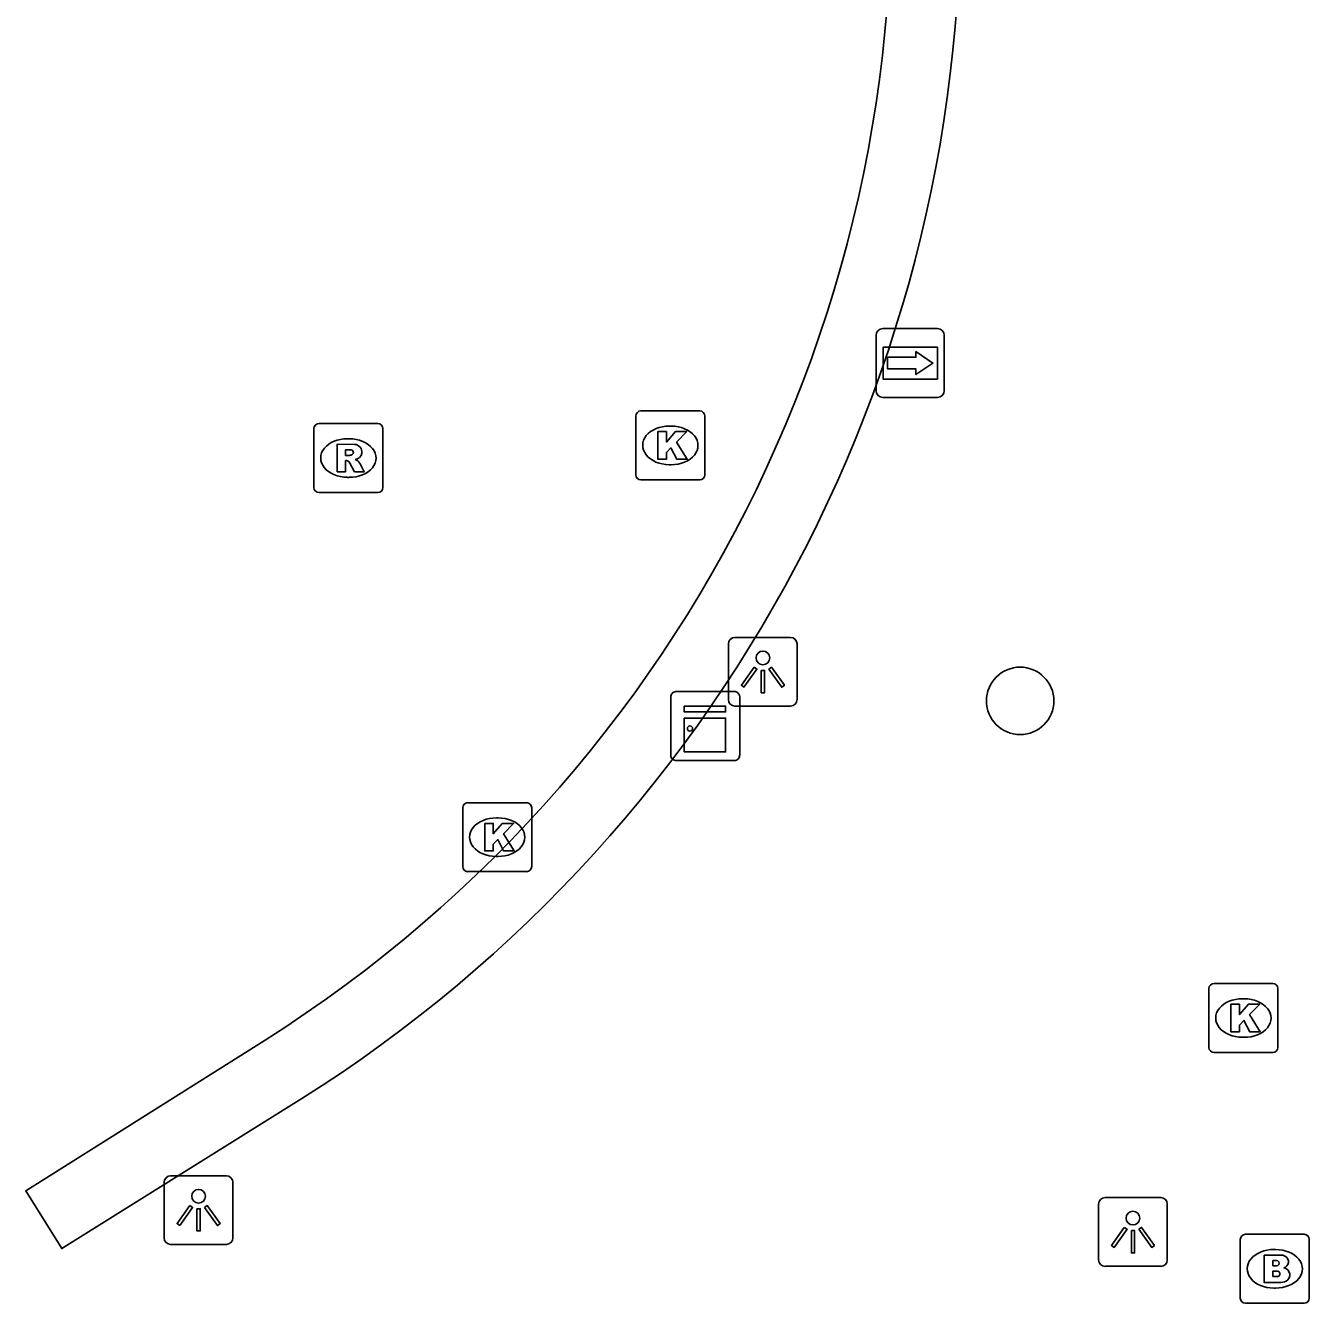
# Model space of a CAD drawing. Extents: x 161087 to 161922, y 382574 to 383873.
# Drawn here: x 161354.28 to 161372.9, y 383309.26 to 383327.78 of the extents above; entities that cross this region are included whole.
import ezdxf

# ---------------------------------------------------------------- set-up
doc = ezdxf.new("R2010")
doc.units = 0
for name, color, linetype in [('IMGEO_Boom', 7, 'Continuous'), ('IMGEO_Brandkraan', 7, 'Continuous'), ('IMGEO_Kast', 7, 'Continuous'), ('IMGEO_Kolk', 7, 'Continuous'), ('IMGEO_Lichtpunt', 7, 'Continuous'), ('IMGEO_Muur', 7, 'Continuous'), ('IMGEO_Rioolput', 7, 'Continuous'), ('IMGEO_Wegwijzer', 7, 'Continuous')]:
    doc.layers.add(name, color=color, linetype=linetype)

msp = doc.modelspace()

# ---------------------------------------------------------------- linework, layer by layer
at = {"layer": 'IMGEO_Boom'}
msp.add_circle((161368.704, 383317.992), 0.489, dxfattribs=at)
at = {"layer": 'IMGEO_Brandkraan'}
for p, q in [((161371.972, 383310.258), (161372.824, 383310.258)), ((161371.897, 383309.332), (161371.897, 383310.184)), ((161372.385, 383310.038), (161372.41, 383310.038)), ((161372.898, 383310.184), (161372.898, 383309.332)), ((161372.408, 383309.478), (161372.383, 383309.478)), ((161372.824, 383309.258), (161371.972, 383309.258))]:
    msp.add_line(p, q, dxfattribs=at)
for points in [[(161371.972, 383310.258), (161372.824, 383310.258)], [(161371.897, 383309.332), (161371.897, 383310.184)], [(161372.898, 383310.184), (161372.898, 383309.332)], [(161372.245, 383309.958), (161372.245, 383309.558), (161372.458, 383309.558)], [(161372.476, 383309.958), (161372.245, 383309.958)], [(161372.424, 383309.877), (161372.37, 383309.877), (161372.37, 383309.801)], [(161372.37, 383309.801), (161372.423, 383309.801)], [(161372.432, 383309.725), (161372.37, 383309.725), (161372.37, 383309.644)], [(161372.37, 383309.644), (161372.432, 383309.644)], [(161372.824, 383309.258), (161371.972, 383309.258)]]:
    msp.add_lwpolyline(points, dxfattribs=at)
for centre, radius, start, end in [((161371.974, 383310.182), 0.0765, 91.552, 178.448), ((161371.974, 383310.182), 0.0765, 91.552, 178.448), ((161372.822, 383310.182), 0.0765, 1.552, 88.448), ((161372.822, 383310.182), 0.0765, 1.552, 88.448), ((161372.425, 383309.839), 0.0379, 267.8285, 90.9355), ((161372.48, 383309.813), 0.145, 59.4692, 91.5367), ((161372.505, 383309.86), 0.0922, 285.5137, 58.1501), ((161372.433, 383309.684), 0.0404, 269.8759, 90.5077), ((161372.51, 383309.668), 0.105, 301.3115, 78.989), ((161372.464, 383309.809), 0.251, 268.6676, 293.5347), ((161371.974, 383309.334), 0.0765, 181.552, 268.448), ((161371.974, 383309.334), 0.0765, 181.552, 268.448), ((161372.822, 383309.334), 0.0765, 271.552, 358.448), ((161372.822, 383309.334), 0.0765, 271.552, 358.448)]:
    msp.add_arc(centre, radius, start, end, dxfattribs=at)
for centre, major_axis, ratio, start_param, end_param in [((161372.384, 383309.758), (-0.387, 0.002), 0.722429, 4.712389, 7.853982), ((161372.409, 383309.758), (-0.39, 0.002), 0.717154, 1.570796, 4.712389)]:
    msp.add_ellipse(centre, major_axis=major_axis, ratio=ratio, start_param=start_param, end_param=end_param, dxfattribs=at)
at = {"layer": 'IMGEO_Kast'}
for p, q in [((161363.636, 383317.202), (161363.636, 383318.043)), ((161363.636, 383318.043), (161363.636, 383317.202)), ((161363.711, 383318.127), (161364.552, 383318.127)), ((161364.552, 383318.127), (161363.711, 383318.127)), ((161364.636, 383318.052), (161364.636, 383317.211)), ((161364.636, 383317.211), (161364.636, 383318.052)), ((161364.561, 383317.127), (161363.72, 383317.127)), ((161363.72, 383317.127), (161364.561, 383317.127))]:
    msp.add_line(p, q, dxfattribs=at)
for points in [[(161363.831, 383317.917), (161364.431, 383317.917), (161364.431, 383317.832), (161363.831, 383317.832), (161363.831, 383317.917)], [(161363.831, 383317.742), (161364.431, 383317.742), (161364.431, 383317.253), (161363.831, 383317.253), (161363.831, 383317.742)]]:
    msp.add_lwpolyline(points, dxfattribs=at)
msp.add_circle((161363.915, 383317.591), 0.0377, dxfattribs=at)
for centre, start, end in [((161363.714, 383318.049), 92.4484, 184.2845), ((161363.714, 383318.049), 92.4484, 184.2845), ((161364.558, 383318.049), 2.4484, 94.2845), ((161364.558, 383318.049), 2.4484, 94.2845), ((161363.714, 383317.205), 182.4484, 274.2845), ((161363.714, 383317.205), 182.4484, 274.2845), ((161364.558, 383317.205), 272.4484, 4.2845), ((161364.558, 383317.205), 272.4484, 4.2845)]:
    msp.add_arc(centre, 0.0779, start, end, dxfattribs=at)
at = {"layer": 'IMGEO_Kolk'}
for p, q in [((161363.129, 383321.27), (161363.129, 383322.122)), ((161363.204, 383322.196), (161364.056, 383322.196)), ((161364.13, 383322.122), (161364.13, 383321.27)), ((161363.617, 383321.976), (161363.642, 383321.976)), ((161363.64, 383321.416), (161363.615, 383321.416)), ((161364.056, 383321.196), (161363.204, 383321.196)), ((161360.693, 383316.516), (161361.545, 383316.516)), ((161360.618, 383315.59), (161360.618, 383316.442)), ((161361.619, 383316.442), (161361.619, 383315.59)), ((161361.106, 383316.296), (161361.131, 383316.296)), ((161361.129, 383315.736), (161361.104, 383315.736)), ((161361.545, 383315.516), (161360.693, 383315.516)), ((161371.441, 383312.968), (161371.441, 383313.82)), ((161371.516, 383313.894), (161372.368, 383313.894)), ((161372.442, 383313.82), (161372.442, 383312.968)), ((161371.929, 383313.674), (161371.954, 383313.674)), ((161371.952, 383313.114), (161371.927, 383313.114)), ((161372.368, 383312.894), (161371.516, 383312.894))]:
    msp.add_line(p, q, dxfattribs=at)
for points in [[(161363.129, 383321.27), (161363.129, 383322.122)], [(161363.204, 383322.196), (161364.056, 383322.196)], [(161364.13, 383322.122), (161364.13, 383321.27)], [(161363.45, 383321.896), (161363.573, 383321.896), (161363.573, 383321.745), (161363.703, 383321.896), (161363.867, 383321.896), (161363.721, 383321.745), (161363.874, 383321.496), (161363.722, 383321.496), (161363.637, 383321.66), (161363.573, 383321.593), (161363.573, 383321.496), (161363.45, 383321.496), (161363.45, 383321.896)], [(161364.056, 383321.196), (161363.204, 383321.196)], [(161360.693, 383316.516), (161361.545, 383316.516)], [(161360.618, 383315.59), (161360.618, 383316.442)], [(161361.619, 383316.442), (161361.619, 383315.59)], [(161360.939, 383316.216), (161361.062, 383316.216), (161361.062, 383316.065), (161361.192, 383316.216), (161361.356, 383316.216), (161361.21, 383316.065), (161361.363, 383315.816), (161361.211, 383315.816), (161361.126, 383315.98), (161361.062, 383315.913), (161361.062, 383315.816), (161360.939, 383315.816), (161360.939, 383316.216)], [(161361.545, 383315.516), (161360.693, 383315.516)], [(161371.441, 383312.968), (161371.441, 383313.82)], [(161371.516, 383313.894), (161372.368, 383313.894)], [(161372.442, 383313.82), (161372.442, 383312.968)], [(161371.762, 383313.594), (161371.885, 383313.594), (161371.885, 383313.443), (161372.015, 383313.594), (161372.179, 383313.594), (161372.033, 383313.443), (161372.186, 383313.194), (161372.034, 383313.194), (161371.949, 383313.358), (161371.885, 383313.291), (161371.885, 383313.194), (161371.762, 383313.194), (161371.762, 383313.594)], [(161372.368, 383312.894), (161371.516, 383312.894)]]:
    msp.add_lwpolyline(points, dxfattribs=at)
for centre, start, end in [((161363.206, 383322.12), 91.552, 178.448), ((161363.206, 383322.12), 91.552, 178.448), ((161364.054, 383322.12), 1.552, 88.448), ((161364.054, 383322.12), 1.552, 88.448), ((161363.206, 383321.272), 181.552, 268.448), ((161363.206, 383321.272), 181.552, 268.448), ((161364.054, 383321.272), 271.552, 358.448), ((161364.054, 383321.272), 271.552, 358.448), ((161360.695, 383316.44), 91.552, 178.448), ((161360.695, 383316.44), 91.552, 178.448), ((161361.543, 383316.44), 1.552, 88.448), ((161361.543, 383316.44), 1.552, 88.448), ((161360.695, 383315.592), 181.552, 268.448), ((161360.695, 383315.592), 181.552, 268.448), ((161361.543, 383315.592), 271.552, 358.448), ((161361.543, 383315.592), 271.552, 358.448), ((161371.518, 383313.818), 91.552, 178.448), ((161371.518, 383313.818), 91.552, 178.448), ((161372.366, 383313.818), 1.552, 88.448), ((161372.366, 383313.818), 1.552, 88.448), ((161371.518, 383312.97), 181.552, 268.448), ((161371.518, 383312.97), 181.552, 268.448), ((161372.366, 383312.97), 271.552, 358.448), ((161372.366, 383312.97), 271.552, 358.448)]:
    msp.add_arc(centre, 0.0765, start, end, dxfattribs=at)
for centre, major_axis, ratio, start_param, end_param in [((161363.616, 383321.696), (-0.387, 0.002), 0.722429, 4.712389, 7.853982), ((161363.641, 383321.696), (-0.39, 0.002), 0.717154, 1.570796, 4.712389), ((161361.105, 383316.016), (-0.387, 0.002), 0.722429, 4.712389, 7.853982), ((161361.13, 383316.016), (-0.39, 0.002), 0.717154, 1.570796, 4.712389), ((161371.928, 383313.394), (-0.387, 0.002), 0.722429, 4.712389, 7.853982), ((161371.953, 383313.394), (-0.39, 0.002), 0.717154, 1.570796, 4.712389)]:
    msp.add_ellipse(centre, major_axis=major_axis, ratio=ratio, start_param=start_param, end_param=end_param, dxfattribs=at)
at = {"layer": 'IMGEO_Lichtpunt'}
for p, q in [((161364.473, 383318.817), (161364.473, 383318.01)), ((161364.473, 383318.817), (161364.473, 383318.01)), ((161365.375, 383318.912), (161364.567, 383318.912)), ((161365.375, 383318.912), (161364.567, 383318.912)), ((161365.469, 383318.01), (161365.469, 383318.817)), ((161365.469, 383318.01), (161365.469, 383318.817)), ((161364.567, 383317.916), (161365.375, 383317.916)), ((161364.567, 383317.916), (161365.375, 383317.916)), ((161356.288, 383311.012), (161356.288, 383310.205)), ((161356.288, 383311.012), (161356.288, 383310.205)), ((161357.19, 383311.107), (161356.382, 383311.107)), ((161357.19, 383311.107), (161356.382, 383311.107)), ((161357.284, 383310.205), (161357.284, 383311.012)), ((161357.284, 383310.205), (161357.284, 383311.012)), ((161370.743, 383310.79), (161369.935, 383310.79)), ((161370.743, 383310.79), (161369.935, 383310.79)), ((161369.841, 383310.695), (161369.841, 383309.888)), ((161369.841, 383310.695), (161369.841, 383309.888)), ((161370.837, 383309.888), (161370.837, 383310.695)), ((161370.837, 383309.888), (161370.837, 383310.695)), ((161356.382, 383310.111), (161357.19, 383310.111)), ((161356.382, 383310.111), (161357.19, 383310.111)), ((161369.935, 383309.794), (161370.743, 383309.794)), ((161369.935, 383309.794), (161370.743, 383309.794))]:
    msp.add_line(p, q, dxfattribs=at)
for points in [[(161364.847, 383318.481), (161364.886, 383318.453), (161364.698, 383318.191), (161364.66, 383318.218), (161364.847, 383318.481)], [(161364.949, 383318.433), (161364.996, 383318.433), (161364.996, 383318.111), (161364.949, 383318.111), (161364.949, 383318.433)], [(161365.059, 383318.453), (161365.097, 383318.48), (161365.284, 383318.218), (161365.245, 383318.19), (161365.059, 383318.453)], [(161356.662, 383310.676), (161356.701, 383310.648), (161356.513, 383310.386), (161356.475, 383310.413), (161356.662, 383310.676)], [(161356.764, 383310.628), (161356.811, 383310.628), (161356.811, 383310.306), (161356.764, 383310.306), (161356.764, 383310.628)], [(161356.874, 383310.648), (161356.912, 383310.675), (161357.099, 383310.413), (161357.06, 383310.385), (161356.874, 383310.648)], [(161370.215, 383310.359), (161370.254, 383310.331), (161370.066, 383310.069), (161370.028, 383310.096), (161370.215, 383310.359)], [(161370.317, 383310.311), (161370.364, 383310.311), (161370.364, 383309.989), (161370.317, 383309.989), (161370.317, 383310.311)], [(161370.427, 383310.331), (161370.465, 383310.358), (161370.652, 383310.096), (161370.613, 383310.068), (161370.427, 383310.331)]]:
    msp.add_lwpolyline(points, dxfattribs=at)
for centre in [(161364.972, 383318.615), (161356.787, 383310.81), (161370.34, 383310.493)]:
    msp.add_circle(centre, 0.0994, dxfattribs=at)
for centre, start, end in [((161364.567, 383318.817), 90, 180), ((161364.567, 383318.817), 90, 180), ((161365.375, 383318.817), 0, 90), ((161365.375, 383318.817), 0, 90), ((161364.567, 383318.01), 180, 270), ((161364.567, 383318.01), 180, 270), ((161365.375, 383318.01), 270, 0), ((161365.375, 383318.01), 270, 360), ((161356.382, 383311.012), 90, 180), ((161356.382, 383311.012), 90, 180), ((161357.19, 383311.012), 0, 90), ((161357.19, 383311.012), 0, 90), ((161369.935, 383310.695), 90, 180), ((161369.935, 383310.695), 90, 180), ((161370.743, 383310.695), 0, 90), ((161370.743, 383310.695), 0, 90), ((161356.382, 383310.205), 180, 270), ((161356.382, 383310.205), 180, 270), ((161357.19, 383310.205), 270, 0), ((161357.19, 383310.205), 270, 360), ((161369.935, 383309.888), 180, 270), ((161369.935, 383309.888), 180, 270), ((161370.743, 383309.888), 270, 0), ((161370.743, 383309.888), 270, 360)]:
    msp.add_arc(centre, 0.0946, start, end, dxfattribs=at)
at = {"layer": 'IMGEO_Muur'}
msp.add_lwpolyline([(161358.285, 383312.225), (161354.802, 383310.052), (161354.279, 383310.89), (161357.751, 383313.072)], dxfattribs=at)
for centre, radius, start, end in [((161347.289, 383329.58), 19.544, 302.3647, 7.9573), ((161347.385, 383329.53), 20.452, 302.2066, 3.8638)]:
    msp.add_arc(centre, radius, start, end, dxfattribs=at)
at = {"layer": 'IMGEO_Rioolput'}
for p, q in [((161358.459, 383321.087), (161358.459, 383321.939)), ((161358.534, 383322.013), (161359.386, 383322.013)), ((161359.46, 383321.939), (161359.46, 383321.087)), ((161358.947, 383321.793), (161358.972, 383321.793)), ((161358.97, 383321.233), (161358.945, 383321.233)), ((161359.386, 383321.013), (161358.534, 383321.013))]:
    msp.add_line(p, q, dxfattribs=at)
for points in [[(161358.459, 383321.087), (161358.459, 383321.939)], [(161358.534, 383322.013), (161359.386, 383322.013)], [(161359.46, 383321.939), (161359.46, 383321.087)], [(161359.048, 383321.711), (161358.796, 383321.713), (161358.796, 383321.313)], [(161358.974, 383321.632), (161358.92, 383321.632), (161358.92, 383321.551)], [(161358.92, 383321.551), (161358.972, 383321.551)], [(161358.796, 383321.313), (161358.92, 383321.313), (161358.92, 383321.475), (161358.931, 383321.475)], [(161358.978, 383321.446), (161359.049, 383321.313), (161359.189, 383321.313), (161359.124, 383321.439)], [(161359.386, 383321.013), (161358.534, 383321.013)]]:
    msp.add_lwpolyline(points, dxfattribs=at)
for centre, radius, start, end in [((161358.536, 383321.937), 0.0765, 91.552, 178.448), ((161358.536, 383321.937), 0.0765, 91.552, 178.448), ((161359.384, 383321.937), 0.0765, 1.552, 88.448), ((161359.384, 383321.937), 0.0765, 1.552, 88.448), ((161358.956, 383321.74), 0.19, 274.7715, 282.9687), ((161358.98, 383321.536), 0.0964, 77.0061, 93.1865), ((161358.994, 383321.593), 0.0378, 276.6634, 79.6772), ((161359.047, 383321.601), 0.109, 350.3612, 89.416), ((161359.045, 383321.601), 0.112, 277.5842, 350.9817), ((161358.93, 383321.422), 0.0533, 26.0293, 88.6989), ((161359.029, 383321.386), 0.108, 29.5134, 73.7905), ((161358.536, 383321.089), 0.0765, 181.552, 268.448), ((161358.536, 383321.089), 0.0765, 181.552, 268.448), ((161359.384, 383321.089), 0.0765, 271.552, 358.448), ((161359.384, 383321.089), 0.0765, 271.552, 358.448)]:
    msp.add_arc(centre, radius, start, end, dxfattribs=at)
for centre, major_axis, ratio, start_param, end_param in [((161358.946, 383321.513), (-0.387, 0.002), 0.722429, 4.712389, 7.853982), ((161358.971, 383321.513), (-0.39, 0.002), 0.717154, 1.570796, 4.712389)]:
    msp.add_ellipse(centre, major_axis=major_axis, ratio=ratio, start_param=start_param, end_param=end_param, dxfattribs=at)
at = {"layer": 'IMGEO_Wegwijzer'}
for p, q in [((161366.614, 383322.49), (161366.614, 383323.29)), ((161366.614, 383323.29), (161366.614, 383322.49)), ((161366.714, 383323.39), (161367.504, 383323.39)), ((161367.504, 383323.39), (161366.714, 383323.39)), ((161367.604, 383323.29), (161367.604, 383322.49)), ((161367.604, 383322.49), (161367.604, 383323.29)), ((161367.504, 383322.39), (161366.714, 383322.39)), ((161366.714, 383322.39), (161367.504, 383322.39))]:
    msp.add_line(p, q, dxfattribs=at)
for points in [[(161366.715, 383323.122), (161367.503, 383323.122), (161367.503, 383322.658), (161366.715, 383322.658), (161366.715, 383323.122)], [(161366.78, 383322.974), (161366.78, 383322.89), (161366.78, 383322.806), (161367.191, 383322.806), (161367.191, 383322.723), (161367.438, 383322.89), (161367.191, 383323.057), (161367.191, 383322.974), (161366.78, 383322.974)]]:
    msp.add_lwpolyline(points, dxfattribs=at)
for centre, start, end in [((161366.714, 383323.29), 90, 180), ((161366.714, 383323.29), 90, 180), ((161367.504, 383323.29), 0, 90), ((161367.504, 383323.29), 360, 90), ((161366.714, 383322.49), 180, 270), ((161366.714, 383322.49), 180, 270), ((161367.504, 383322.49), 270, 0), ((161367.504, 383322.49), 270, 0)]:
    msp.add_arc(centre, 0.1, start, end, dxfattribs=at)

doc.saveas('drawing.dxf')
